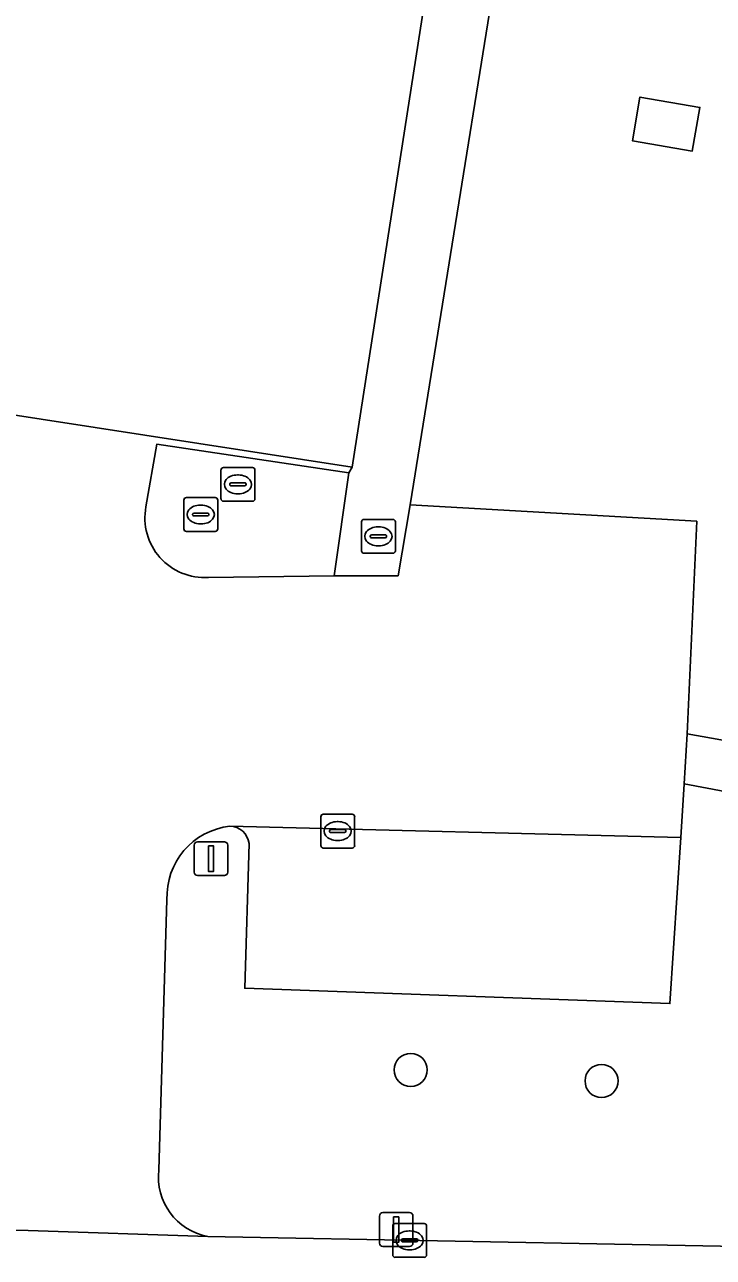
# Model space of a CAD drawing. Extents: x 161084 to 161928, y 385354 to 386522.
# Drawn here: x 161754.18 to 161774.54, y 385640.41 to 385676.85 of the extents above; entities that cross this region are included whole.
import ezdxf

# ---------------------------------------------------------------- set-up
doc = ezdxf.new("R2010")
doc.units = 0
for name, color, linetype in [('IMGEO_Boom', 7, 'Continuous'), ('IMGEO_Erf', 7, 'Continuous'), ('IMGEO_Groenvoorziening', 7, 'Continuous'), ('IMGEO_Kolk', 7, 'Continuous'), ('IMGEO_Lichtmast', 7, 'Continuous'), ('IMGEO_Pand_overbouw', 7, 'Continuous'), ('IMGEO_Parkeervlak_open', 7, 'Continuous'), ('IMGEO_Rijbaan_lokaal_open', 7, 'Continuous'), ('IMGEO_Rioolput', 7, 'Continuous'), ('IMGEO_Terreindeel_gesloten', 7, 'Continuous'), ('IMGEO_Voetpad_open', 7, 'Continuous')]:
    doc.layers.add(name, color=color, linetype=linetype)

msp = doc.modelspace()

# ---------------------------------------------------------------- linework, layer by layer
at = {"layer": 'IMGEO_Boom'}
for centre in [(161765.592, 385645.95), (161771.233, 385645.624)]:
    msp.add_circle(centre, 0.489, dxfattribs=at)
at = {"layer": 'IMGEO_Erf'}
msp.add_lwpolyline([(161750.131, 385665.883), (161763.865, 385663.771), (161767.234, 385685.425)], dxfattribs=at)
at = {"layer": 'IMGEO_Groenvoorziening'}
for points in [[(161778.804, 385684.317), (161769.214, 385685.235), (161765.578, 385662.656), (161774.047, 385662.173), (161773.76, 385655.886), (161781.567, 385654.499), (161785.496, 385668.91), (161786.893, 385668.488), (161787.834, 385681.602), (161784.646, 385681.979), (161784.8, 385683.875), (161780.878, 385684.18), (161779.591, 385684.259)], [(161772.368, 385674.709), (161774.139, 385674.402), (161773.916, 385673.114), (161772.145, 385673.42)]]:
    msp.add_lwpolyline(points, close=True, dxfattribs=at)
for points in [[(161759.616, 385660.508), (161763.332, 385660.561), (161763.767, 385663.605), (161758.092, 385664.452), (161757.768, 385662.596)], [(161779.273, 385646.021), (161781.145, 385653), (161773.677, 385654.404), (161773.573, 385652.821), (161773.252, 385647.914), (161760.687, 385648.367), (161760.818, 385652.647)], [(161758.39, 385650.98), (161758.152, 385642.997)], [(161759.599, 385641.031), (161760.112, 385641.014), (161778.939, 385640.659)]]:
    msp.add_lwpolyline(points, dxfattribs=at)
for centre, radius, start, end in [((161759.503, 385662.27), 1.766, 169.3622, 273.6592), ((161760.486, 385651.072), 2.098, 96.479, 182.5052), ((161760.231, 385652.563), 0.593, 8.1279, 88.2435), ((161759.91, 385642.775), 1.772, 172.8155, 259.8915)]:
    msp.add_arc(centre, radius, start, end, dxfattribs=at)
at = {"layer": 'IMGEO_Kolk'}
for p, q in [((161764.138, 385661.298), (161764.138, 385662.15)), ((161764.213, 385662.224), (161765.065, 385662.224)), ((161765.139, 385662.15), (161765.139, 385661.298)), ((161764.397, 385661.718), (161764.397, 385661.73)), ((161764.835, 385661.681), (161764.437, 385661.681)), ((161764.44, 385661.767), (161764.838, 385661.767)), ((161764.626, 385662.004), (161764.651, 385662.004)), ((161764.881, 385661.73), (161764.881, 385661.718)), ((161764.649, 385661.444), (161764.624, 385661.444)), ((161765.065, 385661.224), (161764.213, 385661.224)), ((161762.935, 385652.585), (161762.935, 385653.437)), ((161763.01, 385653.511), (161763.862, 385653.511)), ((161763.423, 385653.291), (161763.448, 385653.291)), ((161763.936, 385653.437), (161763.936, 385652.585)), ((161763.194, 385653.005), (161763.194, 385653.017)), ((161763.632, 385652.968), (161763.234, 385652.968)), ((161763.237, 385653.054), (161763.635, 385653.054)), ((161763.678, 385653.017), (161763.678, 385653.005)), ((161763.446, 385652.731), (161763.421, 385652.731)), ((161763.862, 385652.511), (161763.01, 385652.511)), ((161765.06, 385640.485), (161765.06, 385641.337)), ((161765.135, 385641.411), (161765.987, 385641.411)), ((161766.061, 385641.337), (161766.061, 385640.485)), ((161765.319, 385640.905), (161765.319, 385640.917)), ((161765.362, 385640.954), (161765.76, 385640.954)), ((161765.548, 385641.191), (161765.573, 385641.191)), ((161765.803, 385640.917), (161765.803, 385640.905)), ((161765.757, 385640.868), (161765.359, 385640.868)), ((161765.571, 385640.631), (161765.546, 385640.631)), ((161765.987, 385640.411), (161765.135, 385640.411))]:
    msp.add_line(p, q, dxfattribs=at)
for points in [[(161764.138, 385661.298), (161764.138, 385662.15)], [(161764.213, 385662.224), (161765.065, 385662.224)], [(161765.139, 385662.15), (161765.139, 385661.298)], [(161765.065, 385661.224), (161764.213, 385661.224)], [(161762.935, 385652.585), (161762.935, 385653.437)], [(161763.01, 385653.511), (161763.862, 385653.511)], [(161763.936, 385653.437), (161763.936, 385652.585)], [(161763.862, 385652.511), (161763.01, 385652.511)], [(161765.06, 385640.485), (161765.06, 385641.337)], [(161765.135, 385641.411), (161765.987, 385641.411)], [(161766.061, 385641.337), (161766.061, 385640.485)], [(161765.987, 385640.411), (161765.135, 385640.411)]]:
    msp.add_lwpolyline(points, dxfattribs=at)
for centre, radius, start, end in [((161764.215, 385662.148), 0.0765, 91.552, 178.448), ((161764.215, 385662.148), 0.0765, 91.552, 178.448), ((161765.063, 385662.148), 0.0765, 1.552, 88.448), ((161765.063, 385662.148), 0.0765, 1.552, 88.448), ((161764.437, 385661.727), 0.0403, 85.8775, 175.7526), ((161764.434, 385661.717), 0.0366, 178.938, 274.7102), ((161764.838, 385661.724), 0.043, 264.8664, 352.4533), ((161764.842, 385661.729), 0.0386, 1.7309, 96.639), ((161764.215, 385661.3), 0.0765, 181.552, 268.448), ((161764.215, 385661.3), 0.0765, 181.552, 268.448), ((161765.063, 385661.3), 0.0765, 271.552, 358.448), ((161765.063, 385661.3), 0.0765, 271.552, 358.448), ((161763.012, 385653.435), 0.0765, 91.552, 178.448), ((161763.012, 385653.435), 0.0765, 91.552, 178.448), ((161763.86, 385653.435), 0.0765, 1.552, 88.448), ((161763.86, 385653.435), 0.0765, 1.552, 88.448), ((161763.234, 385653.014), 0.0403, 85.8775, 175.7526), ((161763.231, 385653.004), 0.0366, 178.938, 274.7102), ((161763.635, 385653.011), 0.043, 264.8664, 352.4533), ((161763.639, 385653.016), 0.0386, 1.7309, 96.639), ((161763.012, 385652.587), 0.0765, 181.552, 268.448), ((161763.012, 385652.587), 0.0765, 181.552, 268.448), ((161763.86, 385652.587), 0.0765, 271.552, 358.448), ((161763.86, 385652.587), 0.0765, 271.552, 358.448), ((161765.137, 385641.335), 0.0765, 91.552, 178.448), ((161765.137, 385641.335), 0.0765, 91.552, 178.448), ((161765.985, 385641.335), 0.0765, 1.552, 88.448), ((161765.985, 385641.335), 0.0765, 1.552, 88.448), ((161765.359, 385640.914), 0.0403, 85.8775, 175.7526), ((161765.356, 385640.904), 0.0366, 178.938, 274.7102), ((161765.76, 385640.911), 0.043, 264.8664, 352.4533), ((161765.764, 385640.916), 0.0386, 1.7309, 96.639), ((161765.137, 385640.487), 0.0765, 181.552, 268.448), ((161765.137, 385640.487), 0.0765, 181.552, 268.448), ((161765.985, 385640.487), 0.0765, 271.552, 358.448), ((161765.985, 385640.487), 0.0765, 271.552, 358.448)]:
    msp.add_arc(centre, radius, start, end, dxfattribs=at)
for centre, major_axis, ratio, start_param, end_param in [((161764.625, 385661.724), (-0.387, 0.002), 0.722429, 4.712389, 7.853982), ((161764.65, 385661.724), (-0.39, 0.002), 0.717154, 1.570796, 4.712389), ((161763.422, 385653.011), (-0.387, 0.002), 0.722429, 4.712389, 7.853982), ((161763.447, 385653.011), (-0.39, 0.002), 0.717154, 1.570796, 4.712389), ((161765.547, 385640.911), (-0.387, 0.002), 0.722429, 4.712389, 7.853982), ((161765.572, 385640.911), (-0.39, 0.002), 0.717154, 1.570796, 4.712389)]:
    msp.add_ellipse(centre, major_axis=major_axis, ratio=ratio, start_param=start_param, end_param=end_param, dxfattribs=at)
at = {"layer": 'IMGEO_Lichtmast'}
for p, q in [((161759.195, 385651.796), (161759.195, 385652.596)), ((161759.195, 385652.596), (161759.195, 385651.796)), ((161759.295, 385652.696), (161760.085, 385652.696)), ((161760.085, 385652.696), (161759.295, 385652.696)), ((161760.185, 385652.596), (161760.185, 385651.796)), ((161760.185, 385651.796), (161760.185, 385652.596)), ((161760.085, 385651.696), (161759.295, 385651.696)), ((161759.295, 385651.696), (161760.085, 385651.696)), ((161764.669, 385640.832), (161764.669, 385641.632)), ((161764.669, 385641.632), (161764.669, 385640.832)), ((161764.769, 385641.732), (161765.559, 385641.732)), ((161765.559, 385641.732), (161764.769, 385641.732)), ((161765.659, 385641.632), (161765.659, 385640.832)), ((161765.659, 385640.832), (161765.659, 385641.632)), ((161765.559, 385640.732), (161764.769, 385640.732)), ((161764.769, 385640.732), (161765.559, 385640.732))]:
    msp.add_line(p, q, dxfattribs=at)
for points in [[(161759.615, 385652.571), (161759.765, 385652.571), (161759.765, 385651.821), (161759.615, 385651.821), (161759.615, 385652.571)], [(161765.089, 385641.607), (161765.239, 385641.607), (161765.239, 385640.857), (161765.089, 385640.857), (161765.089, 385641.607)]]:
    msp.add_lwpolyline(points, dxfattribs=at)
for centre, start, end in [((161759.295, 385652.596), 90, 180), ((161759.295, 385652.596), 90, 180), ((161760.085, 385652.596), 0, 90), ((161760.085, 385652.596), 360, 90), ((161759.295, 385651.796), 180, 270), ((161759.295, 385651.796), 180, 270), ((161760.085, 385651.796), 270, 0), ((161760.085, 385651.796), 270, 0), ((161764.769, 385641.632), 90, 180), ((161764.769, 385641.632), 90, 180), ((161765.559, 385641.632), 0, 90), ((161765.559, 385641.632), 360, 90), ((161764.769, 385640.832), 180, 270), ((161764.769, 385640.832), 180, 270), ((161765.559, 385640.832), 270, 0), ((161765.559, 385640.832), 270, 0)]:
    msp.add_arc(centre, 0.1, start, end, dxfattribs=at)
at = {"layer": 'IMGEO_Pand_overbouw'}
msp.add_lwpolyline([(161750.131, 385665.883), (161763.865, 385663.771), (161767.234, 385685.425), (161771.718, 385714.237), (161758.001, 385716.359), (161742.407, 385718.771)], dxfattribs=at)
at = {"layer": 'IMGEO_Parkeervlak_open'}
for points in [[(161773.573, 385652.821), (161760.249, 385653.156)], [(161760.818, 385652.647), (161760.687, 385648.367), (161773.252, 385647.914), (161773.573, 385652.821)]]:
    msp.add_lwpolyline(points, dxfattribs=at)
msp.add_arc((161760.231, 385652.563), 0.593, 8.1279, 88.2435, dxfattribs=at)
at = {"layer": 'IMGEO_Rijbaan_lokaal_open'}
for points in [[(161757.768, 385662.596), (161758.092, 385664.452), (161763.767, 385663.605), (161763.865, 385663.771), (161750.131, 385665.883), (161737.345, 385667.888), (161737.164, 385666.73), (161735.46, 385655.823), (161718.711, 385658.441), (161719.852, 385665.889), (161715.76, 385666.514), (161699.234, 385668.959), (161697.296, 385655.089), (161699.781, 385654.73)], [(161773.76, 385655.886), (161774.047, 385662.173), (161765.578, 385662.656), (161765.221, 385660.557), (161763.332, 385660.561), (161759.616, 385660.508)], [(161760.249, 385653.156), (161773.573, 385652.821), (161773.677, 385654.404), (161773.76, 385655.886)], [(161758.152, 385642.997), (161758.39, 385650.98)], [(161778.939, 385640.659), (161760.112, 385641.014), (161759.599, 385641.031), (161754.282, 385641.202), (161743.038, 385641.32), (161742.367, 385641.332)], [(161743.038, 385641.32), (161754.282, 385641.202), (161759.599, 385641.031)]]:
    msp.add_lwpolyline(points, dxfattribs=at)
for centre, radius, start, end in [((161759.503, 385662.27), 1.766, 169.3622, 273.6592), ((161760.486, 385651.072), 2.098, 96.479, 182.5052), ((161759.91, 385642.775), 1.772, 172.8155, 259.8915)]:
    msp.add_arc(centre, radius, start, end, dxfattribs=at)
at = {"layer": 'IMGEO_Rioolput'}
for p, q in [((161759.986, 385662.834), (161759.986, 385663.686)), ((161760.061, 385663.76), (161760.913, 385663.76)), ((161760.474, 385663.54), (161760.499, 385663.54)), ((161760.987, 385663.686), (161760.987, 385662.834)), ((161760.245, 385663.254), (161760.245, 385663.266)), ((161760.683, 385663.217), (161760.285, 385663.217)), ((161760.288, 385663.303), (161760.686, 385663.303)), ((161760.729, 385663.266), (161760.729, 385663.254)), ((161758.887, 385661.944), (161758.887, 385662.796)), ((161758.962, 385662.87), (161759.814, 385662.87)), ((161759.888, 385662.796), (161759.888, 385661.944)), ((161760.497, 385662.98), (161760.472, 385662.98)), ((161759.189, 385662.413), (161759.587, 385662.413)), ((161759.375, 385662.65), (161759.4, 385662.65)), ((161760.913, 385662.76), (161760.061, 385662.76)), ((161759.146, 385662.364), (161759.146, 385662.376)), ((161759.584, 385662.327), (161759.186, 385662.327)), ((161759.398, 385662.09), (161759.373, 385662.09)), ((161759.63, 385662.376), (161759.63, 385662.364)), ((161759.814, 385661.87), (161758.962, 385661.87))]:
    msp.add_line(p, q, dxfattribs=at)
for points in [[(161759.986, 385662.834), (161759.986, 385663.686)], [(161760.061, 385663.76), (161760.913, 385663.76)], [(161760.987, 385663.686), (161760.987, 385662.834)], [(161758.887, 385661.944), (161758.887, 385662.796)], [(161758.962, 385662.87), (161759.814, 385662.87)], [(161759.888, 385662.796), (161759.888, 385661.944)], [(161760.913, 385662.76), (161760.061, 385662.76)], [(161759.814, 385661.87), (161758.962, 385661.87)]]:
    msp.add_lwpolyline(points, dxfattribs=at)
for centre, radius, start, end in [((161760.063, 385663.684), 0.0765, 91.552, 178.448), ((161760.063, 385663.684), 0.0765, 91.552, 178.448), ((161760.911, 385663.684), 0.0765, 1.552, 88.448), ((161760.911, 385663.684), 0.0765, 1.552, 88.448), ((161760.285, 385663.263), 0.0403, 85.8775, 175.7526), ((161760.282, 385663.253), 0.0366, 178.938, 274.7102), ((161760.686, 385663.26), 0.043, 264.8664, 352.4533), ((161760.69, 385663.265), 0.0386, 1.7309, 96.639), ((161758.964, 385662.794), 0.0765, 91.552, 178.448), ((161758.964, 385662.794), 0.0765, 91.552, 178.448), ((161759.812, 385662.794), 0.0765, 1.552, 88.448), ((161759.812, 385662.794), 0.0765, 1.552, 88.448), ((161760.063, 385662.836), 0.0765, 181.552, 268.448), ((161760.063, 385662.836), 0.0765, 181.552, 268.448), ((161760.911, 385662.836), 0.0765, 271.552, 358.448), ((161760.911, 385662.836), 0.0765, 271.552, 358.448), ((161759.186, 385662.373), 0.0403, 85.8775, 175.7526), ((161759.591, 385662.375), 0.0386, 1.7309, 96.639), ((161759.183, 385662.363), 0.0366, 178.938, 274.7102), ((161759.587, 385662.37), 0.043, 264.8664, 352.4533), ((161758.964, 385661.946), 0.0765, 181.552, 268.448), ((161758.964, 385661.946), 0.0765, 181.552, 268.448), ((161759.812, 385661.946), 0.0765, 271.552, 358.448), ((161759.812, 385661.946), 0.0765, 271.552, 358.448)]:
    msp.add_arc(centre, radius, start, end, dxfattribs=at)
for centre, major_axis, ratio, start_param, end_param in [((161760.473, 385663.26), (-0.387, 0.002), 0.722429, 4.712389, 7.853982), ((161760.498, 385663.26), (-0.39, 0.002), 0.717154, 1.570796, 4.712389), ((161759.374, 385662.37), (-0.387, 0.002), 0.722429, 4.712389, 7.853982), ((161759.399, 385662.37), (-0.39, 0.002), 0.717154, 1.570796, 4.712389)]:
    msp.add_ellipse(centre, major_axis=major_axis, ratio=ratio, start_param=start_param, end_param=end_param, dxfattribs=at)
at = {"layer": 'IMGEO_Terreindeel_gesloten'}
msp.add_lwpolyline([(161772.145, 385673.42), (161773.916, 385673.114), (161774.139, 385674.402), (161772.368, 385674.709)], close=True, dxfattribs=at)
at = {"layer": 'IMGEO_Voetpad_open'}
msp.add_lwpolyline([(161769.214, 385685.235), (161767.234, 385685.425), (161763.865, 385663.771), (161763.767, 385663.605), (161763.332, 385660.561), (161765.221, 385660.557), (161765.578, 385662.656)], close=True, dxfattribs=at)
msp.add_lwpolyline([(161787.834, 385681.602), (161786.893, 385668.488), (161785.496, 385668.91), (161781.567, 385654.499), (161773.76, 385655.886), (161773.677, 385654.404), (161781.145, 385653), (161779.273, 385646.021), (161785.651, 385644.267), (161786.064, 385645.268)], dxfattribs=at)

doc.saveas('drawing.dxf')
